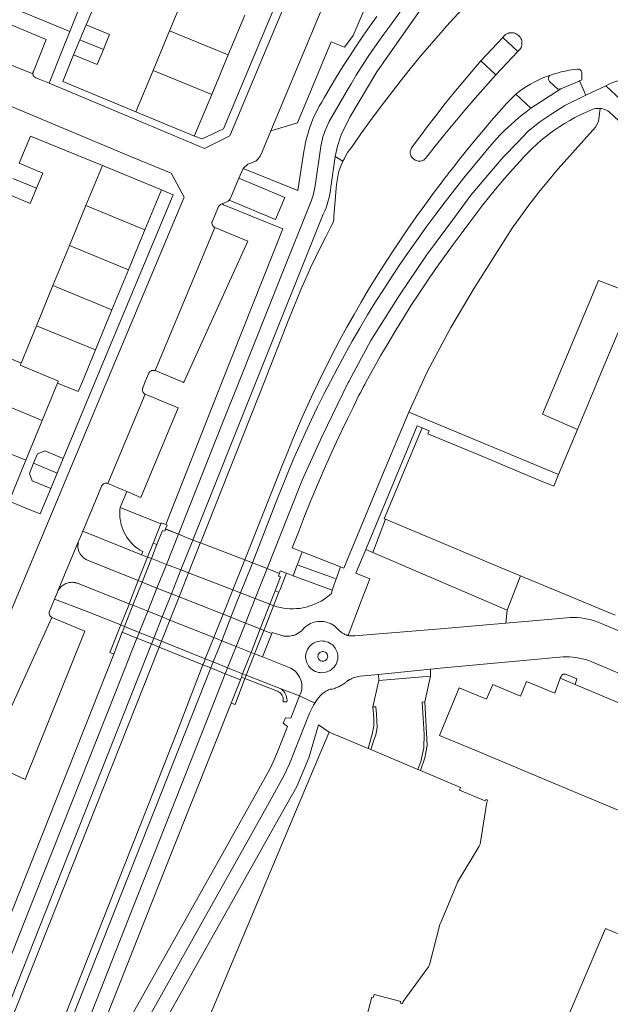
# Model space of a CAD drawing. Header units: metres. Extents: x 89888 to 94270, y 464165 to 468904.
# Tile 262 of 369: x 92549 to 92623, y 467422 to 467546. Entities that reach past the tile are written whole.
import ezdxf

# ---------------------------------------------------------------- set-up
doc = ezdxf.new("R2010")
doc.units = ezdxf.units.M
for name, color, linetype, lineweight in [('B_BEBOUWINGSGRENS_0', 251, 'CONTINUOUS', 13), ('B_TUSSENMUUR_0', 251, 'CONTINUOUS', 13), ('G_GRENS_ALGEMEEN_0', 251, 'CONTINUOUS', 13), ('K_KUNSTWERKGRENS_1', 251, 'CONTINUOUS', 13), ('T_CULTUURGRENS_0', 251, 'CONTINUOUS', 13), ('T_HEK_LIJN_0', 251, 'CONTINUOUS', 13), ('V_WEGGRENS_0', 251, 'CONTINUOUS', 13), ('V_WEGGRENS_1', 251, 'CONTINUOUS', 13)]:
    doc.layers.add(name, color=color, linetype=linetype, lineweight=lineweight)

msp = doc.modelspace()

# ---------------------------------------------------------------- linework, layer by layer
at = {"layer": 'B_BEBOUWINGSGRENS_0'}
for p, q in [((92567.86, 467544.16), (92569.94, 467549.14)), ((92577.33, 467546.12), (92575.25, 467541.13)), ((92556.57, 467543.02), (92557.35, 467544.91)), ((92565.78, 467539.17), (92567.86, 467544.16)), ((92555.79, 467541.12), (92556.57, 467543.02)), ((92575.25, 467541.13), (92573.18, 467536.15)), ((92563.62, 467533.98), (92565.78, 467539.17)), ((92571, 467530.91), (92563.62, 467533.98)), ((92557.34, 467522.16), (92559.41, 467527.2)), ((92559.41, 467527.2), (92566.83, 467524.15)), ((92566.83, 467524.15), (92564.75, 467519.11)), ((92555.26, 467517.12), (92557.34, 467522.16)), ((92564.75, 467519.11), (92562.68, 467514.07)), ((92553.19, 467512.08), (92555.26, 467517.12)), ((92562.68, 467514.07), (92560.6, 467509.03)), ((92551.12, 467507.03), (92553.19, 467512.08)), ((92560.6, 467509.03), (92558.53, 467503.98)), ((92549.18, 467502.32), (92551.12, 467507.03)), ((92553.77, 467499.8), (92551.84, 467495.11)), ((92551.84, 467495.11), (92549.78, 467490.1)), ((92616.82, 467488.28), (92619.2, 467493.97)), ((92549.78, 467490.1), (92547.66, 467484.93)), ((92554.48, 467490.32), (92553.71, 467488.48)), ((92553.71, 467488.48), (92552.9, 467486.54)), ((92602.14, 467479.68), (92595.06, 467482.65)), ((92617.03, 467462.64), (92618.9, 467461.86)), ((92587.93, 467455.86), (92592.86, 467453.78)), ((92592.86, 467453.78), (92593.18, 467453.65)), ((92593.18, 467453.65), (92599.09, 467451.16)), ((92599.09, 467451.16), (92599.46, 467451.01)), ((92599.46, 467451.01), (92604.49, 467448.9))]:
    msp.add_line(p, q, dxfattribs=at)
for points in [[(92557.35, 467544.91), (92560.31, 467543.69), (92559.53, 467541.79)], [(92559.53, 467541.79), (92558.74, 467539.9), (92555.79, 467541.12)], [(92573.18, 467536.15), (92571.02, 467530.96), (92571, 467530.91)], [(92548.92, 467527.49), (92551.9, 467526.25), (92551.1, 467524.34)], [(92551.1, 467524.34), (92550.3, 467522.42), (92547.32, 467523.67)], [(92619.2, 467493.97), (92621.73, 467500), (92622.2, 467501.12), (92625.19, 467508.28), (92626.33, 467511)], [(92544.33, 467498.2), (92545.07, 467500), (92546.48, 467503.43), (92549.18, 467502.32)], [(92558.53, 467503.98), (92556.89, 467500), (92556.37, 467498.74), (92553.77, 467499.8)], [(92595.06, 467482.65), (92594.88, 467482.72), (92599.66, 467494.16)], [(92599.66, 467494.16), (92600.54, 467493.8), (92600.38, 467493.43), (92606.77, 467490.76), (92614.03, 467487.72), (92616.21, 467486.81), (92616.82, 467488.28)], [(92550.75, 467489.7), (92551.26, 467490.91), (92552.17, 467491.28), (92554.48, 467490.32)], [(92552.9, 467486.54), (92550.59, 467487.5), (92550.22, 467488.41), (92550.75, 467489.7)], [(92612.02, 467475.54), (92609.4, 467476.64), (92602.14, 467479.68)], [(92623.93, 467470.56), (92616.67, 467473.6), (92612.02, 467475.54)], [(92606.4, 467453.52), (92601.82, 467455.43), (92604.33, 467461.44), (92607.77, 467459.99), (92608.55, 467461.84), (92612.01, 467460.39), (92612.79, 467462.24), (92616.35, 467460.74), (92617.03, 467462.64)], [(92618.9, 467461.86), (92626.3, 467458.76), (92631.05, 467456.78), (92645.15, 467450.88), (92642.45, 467444.43)], [(92570.63, 467414.69), (92573.64, 467421.85), (92586.52, 467452.51), (92587.93, 467455.86)], [(92642.45, 467444.43), (92640.32, 467439.34), (92622.81, 467446.66), (92615.89, 467449.55), (92606.4, 467453.52)], [(92604.49, 467448.9), (92604.35, 467448.55), (92607.57, 467447.19), (92607.65, 467447.38), (92607.92, 467447.29), (92607.81, 467447.04), (92606.95, 467441.74), (92606.84, 467441.49), (92604.12, 467436.97), (92604.02, 467436.71), (92602, 467431.88), (92601.89, 467431.62), (92600.56, 467426.53), (92600.45, 467426.28), (92597.27, 467421.94), (92597.19, 467421.65), (92596.92, 467421.72), (92596.98, 467421.93), (92593.6, 467422.8), (92593.5, 467422.43), (92593.31, 467422.48), (92592.32, 467418.64), (92594.18, 467418.43)], [(92617.82, 467419.57), (92622.71, 467431.11), (92640.59, 467423.59), (92642.51, 467425.06), (92644.36, 467426.48), (92646.29, 467427.95), (92648.14, 467429.37), (92650.06, 467430.84), (92651.23, 467431.73), (92651.51, 467432.42), (92654.31, 467439.18), (92654.44, 467439.49)]]:
    msp.add_lwpolyline(points, dxfattribs=at)
at = {"layer": 'B_TUSSENMUUR_0'}
for p, q in [((92567.86, 467544.16), (92575.25, 467541.13)), ((92556.57, 467543.02), (92559.53, 467541.79)), ((92565.78, 467539.17), (92573.18, 467536.15)), ((92548.12, 467525.58), (92551.1, 467524.34)), ((92557.34, 467522.16), (92564.75, 467519.11)), ((92555.26, 467517.12), (92562.68, 467514.07)), ((92560.6, 467509.03), (92553.19, 467512.08)), ((92551.12, 467507.03), (92558.53, 467503.98)), ((92544.33, 467498.2), (92551.84, 467495.11)), ((92542.27, 467493.19), (92549.78, 467490.1)), ((92550.75, 467489.7), (92553.71, 467488.48))]:
    msp.add_line(p, q, dxfattribs=at)
msp.add_lwpolyline([(92549.18, 467502.32), (92549.07, 467502.07), (92553.88, 467500.05), (92553.85, 467500), (92553.77, 467499.8)], dxfattribs=at)
at = {"layer": 'G_GRENS_ALGEMEEN_0'}
for points in [[(92565.8, 467479.66), (92565.91, 467479.96), (92566.77, 467482.1)], [(92566.77, 467482.1), (92566.8, 467482.19), (92567.38, 467481.98)], [(92582.57, 467475.86), (92581.72, 467473.71), (92581.63, 467473.47)], [(92560.84, 467465.69), (92560.36, 467465.89), (92561.73, 467469.35)], [(92586.56, 467465.19), (92586.61, 467465.09), (92586.67, 467465), (92586.75, 467464.92), (92586.84, 467464.85), (92586.94, 467464.81), (92587.05, 467464.78), (92587.16, 467464.77), (92587.27, 467464.78), (92587.38, 467464.82), (92587.49, 467464.87), (92587.58, 467464.94), (92587.65, 467465.03), (92587.71, 467465.13), (92587.75, 467465.24), (92587.77, 467465.35), (92587.76, 467465.47), (92587.74, 467465.58), (92587.69, 467465.69), (92587.62, 467465.79), (92587.54, 467465.87), (92587.45, 467465.93), (92587.34, 467465.98), (92587.22, 467466), (92587.11, 467466), (92586.99, 467465.98), (92586.88, 467465.94), (92586.79, 467465.88), (92586.7, 467465.81), (92586.63, 467465.72), (92586.58, 467465.63), (92586.55, 467465.52), (92586.53, 467465.41), (92586.54, 467465.3), (92586.56, 467465.19)], [(92577.35, 467462.59), (92576.1, 467459.32), (92575.6, 467459.51)], [(92581.77, 467461.36), (92581.94, 467461.25), (92582.09, 467461.12), (92582.23, 467460.98), (92582.35, 467460.81), (92582.45, 467460.64), (92582.54, 467460.45), (92582.6, 467460.26), (92582.63, 467460.06), (92582.65, 467459.86), (92582.64, 467459.66), (92582.15, 467459.66), (92582.17, 467459.82), (92582.17, 467459.99), (92582.15, 467460.15), (92582.1, 467460.31), (92582.04, 467460.46), (92581.95, 467460.6), (92581.85, 467460.72), (92581.73, 467460.84), (92581.59, 467460.93), (92581.45, 467461.01), (92577.35, 467462.59)]]:
    msp.add_lwpolyline(points, dxfattribs=at)
at = {"layer": 'K_KUNSTWERKGRENS_1'}
for p, q in [((92567.37, 467481.45), (92567.26, 467481.16)), ((92567.37, 467481.45), (92568.98, 467480.78)), ((92570.79, 467480.03), (92568.98, 467480.78)), ((92571.75, 467479.67), (92570.79, 467480.03)), ((92565.8, 467479.66), (92565.1, 467477.89)), ((92566.28, 467479.47), (92565.8, 467479.66)), ((92577.34, 467477.55), (92571.75, 467479.67)), ((92565.1, 467477.89), (92563.93, 467474.93)), ((92578.3, 467477.16), (92577.34, 467477.55)), ((92580.14, 467476.47), (92578.3, 467477.16)), ((92580.14, 467476.47), (92581.68, 467475.84)), ((92563.93, 467474.93), (92562.78, 467472)), ((92581.63, 467473.47), (92581.15, 467473.66)), ((92580.96, 467471.77), (92581.63, 467473.47)), ((92561.73, 467469.35), (92562.19, 467469.15)), ((92578.57, 467465.71), (92579.73, 467468.66)), ((92563.76, 467467.68), (92561.9, 467468.43)), ((92563.76, 467467.68), (92565.59, 467466.95)), ((92565.59, 467466.95), (92566.55, 467466.56)), ((92566.55, 467466.56), (92572.06, 467464.34)), ((92572.06, 467464.34), (92573.06, 467463.94)), ((92573.06, 467463.94), (92574.88, 467463.21)), ((92576.77, 467462.45), (92574.88, 467463.21)), ((92576.9, 467462.79), (92577.35, 467462.59)), ((92577.35, 467462.59), (92577.52, 467463.03))]:
    msp.add_line(p, q, dxfattribs=at)
for points in [[(92567.26, 467481.16), (92566.98, 467481.25), (92566.28, 467479.47)], [(92581.15, 467473.66), (92581.83, 467475.4), (92581.57, 467475.5), (92581.68, 467475.84)], [(92562.78, 467472), (92562.72, 467471.85), (92561.73, 467469.35)], [(92579.73, 467468.66), (92579.93, 467469.16), (92580.96, 467471.77)], [(92562.19, 467469.15), (92561.93, 467468.49), (92561.9, 467468.43)], [(92577.52, 467463.03), (92578.51, 467465.58), (92578.57, 467465.71)], [(92576.77, 467462.45), (92576.82, 467462.58), (92576.9, 467462.79)]]:
    msp.add_lwpolyline(points, dxfattribs=at)
at = {"layer": 'T_CULTUURGRENS_0'}
for p, q in [((92592.57, 467478.87), (92599.01, 467494.41)), ((92599.01, 467494.41), (92599.66, 467494.16)), ((92562.5, 467486.15), (92561.64, 467484.12)), ((92595.06, 467482.65), (92593.45, 467478.47)), ((92592.57, 467478.87), (92593.45, 467478.47)), ((92610.17, 467469.57), (92610.36, 467471.21))]:
    msp.add_line(p, q, dxfattribs=at)
for points in [[(92597.96, 467496.15), (92600.27, 467501.22), (92603.28, 467506.8), (92606.18, 467511.77), (92609.37, 467516.8), (92610.97, 467519.3), (92612.96, 467522.04), (92614.34, 467523.86), (92615.94, 467525.76), (92616.78, 467526.78), (92621.45, 467532.01), (92621.86, 467532.73), (92622.06, 467534.38)], [(92581.92, 467445.54), (92583.88, 467449.02), (92585.38, 467452.62), (92586.59, 467456.77), (92587.93, 467455.86)], [(92560.25, 467406.98), (92568.93, 467422.41), (92581.92, 467445.54)]]:
    msp.add_lwpolyline(points, dxfattribs=at)
at = {"layer": 'T_HEK_LIJN_0'}
msp.add_line((92583.93, 467476.91), (92588.72, 467475.21), dxfattribs=at)
at = {"layer": 'V_WEGGRENS_0'}
for p, q in [((92580.62, 467531.58), (92593.76, 467563.11)), ((92557.35, 467544.91), (92559.94, 467550.92)), ((92546.42, 467547.72), (92555.31, 467544.06)), ((92556.56, 467547.21), (92555.31, 467544.06)), ((92605.63, 467547.88), (92602.73, 467544.74)), ((92531.23, 467546.62), (92550.66, 467538.73)), ((92607.04, 467540.38), (92609.79, 467543.32)), ((92609.79, 467543.32), (92611.7, 467541.56)), ((92554.41, 467537.79), (92555.79, 467541.12)), ((92611.7, 467541.56), (92608.93, 467538.61)), ((92608.93, 467538.61), (92607.04, 467540.38)), ((92563.62, 467533.98), (92554.41, 467537.79)), ((92617.12, 467536.84), (92613.35, 467534.43)), ((92620.25, 467536.07), (92619.47, 467537.86)), ((92622.77, 467537.25), (92620.25, 467536.07)), ((92622.77, 467537.25), (92624.64, 467535.47)), ((92611.43, 467536.2), (92613.35, 467534.43)), ((92548.92, 467527.49), (92550.35, 467530.9)), ((92550.35, 467530.9), (92559.41, 467527.2)), ((92571.98, 467530.57), (92571, 467530.91)), ((92588.7, 467528.35), (92589.67, 467527.73)), ((92576.59, 467525.59), (92577.11, 467526.84)), ((92584.01, 467524.05), (92577.11, 467526.84)), ((92568.77, 467524.94), (92569.69, 467523.23)), ((92568.33, 467523.53), (92558.51, 467500)), ((92566.83, 467524.15), (92568.33, 467523.53)), ((92573.58, 467519.4), (92566.07, 467501.37)), ((92558.51, 467500), (92554.48, 467490.32)), ((92564.8, 467498.41), (92560.1, 467487.16)), ((92599.48, 467495.52), (92597.96, 467496.15)), ((92616.82, 467488.28), (92599.48, 467495.52)), ((92560.1, 467487.16), (92562.5, 467486.15)), ((92549.98, 467483.98), (92547.66, 467484.93)), ((92566.77, 467482.1), (92561.64, 467484.12)), ((92564.35, 467478.18), (92556.95, 467481.15)), ((92556.44, 467479.97), (92553.82, 467473.66)), ((92589.36, 467476.66), (92584.57, 467478.56)), ((92591.29, 467475.86), (92592.57, 467478.87)), ((92565.1, 467477.89), (92564.35, 467478.18)), ((92565.58, 467477.71), (92565.1, 467477.89)), ((92567.47, 467476.98), (92565.58, 467477.71)), ((92593.45, 467478.47), (92610.36, 467471.21)), ((92569.29, 467476.27), (92567.47, 467476.98)), ((92570.25, 467475.9), (92569.29, 467476.27)), ((92583.4, 467475.55), (92583.93, 467476.91)), ((92588.32, 467473.73), (92589.36, 467476.66)), ((92589.81, 467476.5), (92589.36, 467476.66)), ((92564.41, 467474.74), (92563.93, 467474.93)), ((92575.82, 467473.75), (92570.25, 467475.9)), ((92582.57, 467475.86), (92583.4, 467475.55)), ((92583.4, 467475.55), (92588.32, 467473.73)), ((92610.36, 467471.21), (92612.02, 467475.54)), ((92566.28, 467474), (92564.41, 467474.74)), ((92568.1, 467473.28), (92566.28, 467474)), ((92576.8, 467473.38), (92575.82, 467473.75)), ((92569.06, 467472.9), (92568.1, 467473.28)), ((92574.6, 467470.7), (92569.06, 467472.9)), ((92578.63, 467472.67), (92576.8, 467473.38)), ((92580.48, 467471.95), (92578.63, 467472.67)), ((92562.78, 467472), (92563.25, 467471.82)), ((92563.25, 467471.82), (92565.11, 467471.07)), ((92580.96, 467471.77), (92580.48, 467471.95)), ((92553.05, 467470.29), (92544.86, 467452.29)), ((92565.11, 467471.07), (92566.94, 467470.35)), ((92566.94, 467470.35), (92567.9, 467469.96)), ((92567.9, 467469.96), (92573.43, 467467.76)), ((92575.58, 467470.31), (92574.6, 467470.7)), ((92577.4, 467469.59), (92575.58, 467470.31)), ((92562.19, 467469.15), (92564.05, 467468.41)), ((92579.27, 467468.84), (92577.4, 467469.59)), ((92579.73, 467468.66), (92579.27, 467468.84)), ((92580.73, 467468.27), (92579.73, 467468.66)), ((92561.9, 467468.43), (92560.84, 467465.69)), ((92564.05, 467468.41), (92565.88, 467467.68)), ((92565.88, 467467.68), (92566.84, 467467.29)), ((92573.43, 467467.76), (92574.42, 467467.36)), ((92579.55, 467465.32), (92580.73, 467468.27)), ((92566.55, 467466.56), (92544.15, 467410.03)), ((92566.84, 467467.29), (92572.36, 467465.09)), ((92574.42, 467467.36), (92576.24, 467466.64)), ((92576.24, 467466.64), (92578.12, 467465.9)), ((92572.36, 467465.09), (92573.36, 467464.69)), ((92578.12, 467465.9), (92578.57, 467465.71)), ((92578.57, 467465.71), (92579.55, 467465.32)), ((92573.36, 467464.69), (92575.17, 467463.96)), ((92600.69, 467463.78), (92594.16, 467463.12)), ((92600.69, 467463.78), (92600.71, 467462.89)), ((92575.6, 467459.51), (92576.77, 467462.45)), ((92577.06, 467463.2), (92577.52, 467463.03)), ((92577.52, 467463.03), (92581.77, 467461.36)), ((92594.16, 467463.12), (92594.21, 467462.34)), ((92594.21, 467462.34), (92600.71, 467462.89)), ((92600.71, 467462.89), (92599.98, 467459.68)), ((92581.77, 467461.36), (92584.22, 467460.41)), ((92594.21, 467462.34), (92593.46, 467459.04)), ((92586.14, 467459.48), (92584.22, 467460.41)), ((92599.67, 467459.64), (92599.98, 467459.68)), ((92599.98, 467459.68), (92600.28, 467454.15))]:
    msp.add_line(p, q, dxfattribs=at)
for points in [[(92591.98, 467573.22), (92574.63, 467531.8), (92571.98, 467530.57)], [(92590.33, 467566.53), (92575.44, 467530.93), (92572.25, 467529.36)], [(92580.62, 467531.58), (92583.96, 467532.56), (92588.21, 467542.78), (92589.88, 467542.09), (92590.97, 467543.59), (92598.44, 467561.08), (92593.76, 467563.11)], [(92602.02, 467553.74), (92595.6, 467544.76), (92594.85, 467543.75), (92594.12, 467542.74), (92593.41, 467541.71), (92592.71, 467540.67), (92592.02, 467539.62), (92591.36, 467538.57), (92590.7, 467537.5), (92590.07, 467536.42), (92587.97, 467532.75), (92587.78, 467532.38), (92587.6, 467532), (92587.44, 467531.61), (92587.3, 467531.22), (92587.17, 467530.82), (92587.06, 467530.41), (92586.97, 467530), (92586.9, 467529.59), (92586.18, 467524.64), (92586.12, 467524.24), (92586.04, 467523.85), (92585.94, 467523.46), (92585.81, 467523.08), (92585.67, 467522.7), (92581.96, 467513.39), (92576.63, 467500), (92574.5, 467494.66), (92568.98, 467480.78)], [(92550.66, 467538.73), (92550.66, 467538.79), (92550.66, 467538.86), (92550.68, 467538.92), (92550.7, 467538.98), (92550.72, 467539.04), (92552.35, 467543.07), (92533.32, 467551.03), (92531.68, 467546.99), (92531.63, 467546.9), (92531.57, 467546.82), (92531.5, 467546.75), (92531.42, 467546.69), (92531.33, 467546.65), (92531.23, 467546.62)], [(92588.7, 467528.35), (92588.99, 467529.64), (92589.45, 467531.06), (92590.55, 467533.3), (92593.96, 467539), (92599.77, 467547.3)], [(92593.96, 467545.98), (92593.06, 467544.74), (92592.18, 467543.49), (92591.33, 467542.22), (92590.49, 467540.94), (92589.67, 467539.65), (92588.87, 467538.35), (92588.09, 467537.03), (92587.33, 467535.71), (92587.01, 467535.19), (92586.71, 467534.67), (92586.42, 467534.13), (92586.15, 467533.59), (92585.91, 467533.03), (92585.68, 467532.47), (92585.48, 467531.89), (92585.29, 467531.32), (92585.13, 467530.73), (92584.99, 467530.14), (92584.87, 467529.54), (92584.77, 467528.95), (92584.01, 467524.05)], [(92602.73, 467544.74), (92602.24, 467544.21), (92599.46, 467540.98), (92598.16, 467539.39), (92596.87, 467537.77), (92595.61, 467536.15), (92594.36, 467534.5), (92593.14, 467532.85), (92591.93, 467531.18), (92590.74, 467529.49), (92590.5, 467529.16), (92590.27, 467528.82), (92590.05, 467528.46), (92589.86, 467528.1), (92589.67, 467527.73)], [(92568.77, 467524.94), (92568.07, 467526.23), (92562.15, 467528.68), (92549.05, 467534.19), (92534.49, 467540.27), (92527.84, 467543.02), (92524.58, 467541.86), (92524.51, 467541.67)], [(92555.31, 467544.06), (92554.36, 467541.69), (92552.72, 467537.55)], [(92612.21, 467542.72), (92612.18, 467542.89), (92612.14, 467543.05), (92612.07, 467543.21), (92611.98, 467543.35), (92611.87, 467543.49), (92611.75, 467543.61), (92611.61, 467543.71), (92611.46, 467543.79), (92611.3, 467543.86), (92611.13, 467543.9), (92610.96, 467543.92), (92610.79, 467543.92), (92610.62, 467543.89), (92610.46, 467543.84), (92610.3, 467543.77), (92610.15, 467543.69), (92610.02, 467543.58), (92609.9, 467543.46), (92609.79, 467543.32)], [(92611.7, 467541.56), (92611.83, 467541.67), (92611.93, 467541.79), (92612.03, 467541.93), (92612.1, 467542.07), (92612.16, 467542.23), (92612.2, 467542.39), (92612.21, 467542.55), (92612.21, 467542.72)], [(92607.04, 467540.38), (92605.9, 467539.05), (92604.77, 467537.71), (92603.66, 467536.36), (92602.56, 467534.99), (92601.48, 467533.61), (92600.42, 467532.22), (92599.37, 467530.82), (92598.33, 467529.41), (92598.26, 467529.3), (92598.21, 467529.19), (92598.17, 467529.07), (92598.15, 467528.95), (92598.14, 467528.82), (92598.15, 467528.69)], [(92619.47, 467537.86), (92619.73, 467537.98), (92619.76, 467538.84), (92619.75, 467538.95), (92619.72, 467539.05), (92619.67, 467539.14), (92619.6, 467539.22), (92619.51, 467539.29), (92619.42, 467539.33), (92619.31, 467539.35), (92619.21, 467539.35), (92618.86, 467539.31), (92618.51, 467539.26), (92618.17, 467539.2), (92617.83, 467539.14), (92617.49, 467539.06)], [(92552.72, 467537.55), (92551.05, 467538.23), (92550.9, 467538.31), (92550.83, 467538.38), (92550.76, 467538.45), (92550.71, 467538.54), (92550.68, 467538.63), (92550.66, 467538.73)], [(92599.46, 467527.74), (92599.6, 467527.77), (92599.73, 467527.82), (92599.85, 467527.89), (92599.96, 467527.98), (92600.06, 467528.08), (92601.27, 467529.63), (92602.51, 467531.16), (92603.76, 467532.68), (92605.02, 467534.19), (92606.31, 467535.67), (92607.61, 467537.15), (92608.93, 467538.61)], [(92611.43, 467536.2), (92611.88, 467536.53), (92612.34, 467536.85), (92612.8, 467537.15), (92613.28, 467537.43), (92613.77, 467537.7), (92614.27, 467537.95), (92614.77, 467538.18), (92615.29, 467538.39), (92615.81, 467538.58)], [(92615.81, 467538.58), (92615.72, 467538.52), (92615.65, 467538.44), (92615.59, 467538.35), (92615.56, 467538.25), (92615.54, 467538.15), (92615.55, 467538.04), (92615.58, 467537.94), (92615.63, 467537.85), (92615.7, 467537.77), (92616.26, 467537.25), (92616.74, 467536.82), (92617.12, 467536.84)], [(92617.49, 467539.06), (92617.15, 467538.98), (92616.81, 467538.89), (92616.47, 467538.8), (92616.14, 467538.69), (92615.81, 467538.58)], [(92631.87, 467537.45), (92631.42, 467537.65), (92630.95, 467537.83), (92630.48, 467537.98), (92630, 467538.11), (92629.52, 467538.22), (92629.03, 467538.31), (92628.54, 467538.37), (92628.04, 467538.4), (92627.55, 467538.42), (92627.05, 467538.41), (92626.55, 467538.37), (92626.06, 467538.31), (92625.57, 467538.23), (92625.09, 467538.12), (92624.61, 467537.99), (92624.14, 467537.84), (92623.67, 467537.67), (92623.22, 467537.47), (92622.77, 467537.25)], [(92572.25, 467529.36), (92564.28, 467532.72), (92552.72, 467537.55)], [(92617.12, 467536.84), (92619.41, 467537.83), (92619.47, 467537.86)], [(92580.14, 467476.47), (92584.54, 467487.59), (92587.05, 467493.14), (92590.36, 467499.89), (92590.42, 467500), (92593.21, 467505.17), (92596.82, 467510.89), (92600.22, 467515.9), (92603.84, 467520.84), (92605.77, 467523.45), (92608.15, 467526.29), (92609.85, 467528.26), (92611.71, 467530.16), (92612.97, 467531.5), (92614.48, 467532.72), (92615.83, 467533.61), (92617.62, 467534.74), (92620.25, 467536.07)], [(92602.15, 467525.14), (92602.44, 467525.51), (92602.73, 467525.88), (92603.01, 467526.26), (92603.3, 467526.63), (92603.6, 467527), (92604.52, 467528.19), (92605.45, 467529.36), (92606.4, 467530.52), (92607.36, 467531.67), (92608.34, 467532.81), (92609.33, 467533.94), (92610.33, 467535.06), (92611.43, 467536.2)], [(92613.35, 467534.43), (92612.68, 467533.92), (92612.02, 467533.4), (92611.38, 467532.86), (92610.76, 467532.3), (92610.15, 467531.72), (92609.55, 467531.13), (92608.98, 467530.52), (92608.42, 467529.9), (92607.87, 467529.26), (92607.35, 467528.6), (92606.12, 467527.13), (92604.91, 467525.64), (92603.72, 467524.14), (92602.55, 467522.62), (92601.39, 467521.09), (92600.25, 467519.55), (92599.13, 467517.99), (92598.02, 467516.42), (92596.93, 467514.85), (92595.86, 467513.26), (92594.81, 467511.65), (92593.77, 467510.04), (92592.78, 467508.4), (92591.8, 467506.74), (92590.85, 467505.07), (92589.91, 467503.39), (92589, 467501.7), (92588.1, 467500), (92587.29, 467498.41), (92586.5, 467496.82), (92585.73, 467495.21), (92584.98, 467493.59), (92584.24, 467491.97), (92583.52, 467490.34), (92582.82, 467488.7), (92582.15, 467487.05), (92581.49, 467485.39), (92578.3, 467477.16)], [(92584.57, 467478.56), (92583.31, 467479.04), (92584.07, 467481.04), (92584.85, 467483.04), (92585.66, 467485.03), (92586.48, 467487.01), (92587.33, 467488.97), (92588.21, 467490.93), (92588.87, 467492.4), (92589.55, 467493.85), (92590.24, 467495.3), (92590.95, 467496.75), (92591.66, 467498.19), (92591.85, 467498.55), (92592.04, 467498.91), (92592.24, 467499.28), (92592.43, 467499.64), (92592.62, 467500), (92593.52, 467501.63), (92594.43, 467503.25), (92595.37, 467504.85), (92596.32, 467506.45), (92597.29, 467508.03), (92598.29, 467509.6), (92599.3, 467511.16), (92600.34, 467512.7), (92601.39, 467514.23), (92602.46, 467515.75), (92603.55, 467517.26), (92604.67, 467518.75), (92605.52, 467519.92), (92606.39, 467521.08), (92607.28, 467522.23), (92608.18, 467523.36), (92609.11, 467524.48), (92610.05, 467525.59), (92611.01, 467526.68), (92611.98, 467527.75), (92612.47, 467528.3), (92612.98, 467528.84), (92613.5, 467529.36), (92614.04, 467529.86), (92614.6, 467530.35), (92615.16, 467530.82), (92615.75, 467531.27), (92616.35, 467531.7), (92616.96, 467532.12), (92617.58, 467532.51), (92618.22, 467532.89), (92618.87, 467533.24), (92619.52, 467533.57), (92620.19, 467533.89), (92620.87, 467534.18), (92621.06, 467534.26), (92621.25, 467534.32), (92621.45, 467534.36), (92621.65, 467534.39), (92621.85, 467534.39), (92622.06, 467534.38)], [(92622.06, 467534.38), (92622.26, 467534.36), (92622.46, 467534.31), (92622.65, 467534.25), (92622.84, 467534.18), (92623.02, 467534.08), (92623.19, 467533.97)], [(92623.19, 467533.97), (92630.67, 467527.01), (92631.97, 467526.45)], [(92577.11, 467526.84), (92577.73, 467527.38), (92578.73, 467527.74), (92579.02, 467528.05), (92579.27, 467528.38), (92579.5, 467528.93), (92580.62, 467531.58)], [(92570.79, 467480.03), (92570.83, 467480.14), (92578.77, 467500), (92587.2, 467521.08), (92587.39, 467521.48), (92587.56, 467521.89), (92587.71, 467522.31), (92587.84, 467522.74), (92587.95, 467523.17), (92588.04, 467523.61), (92588.11, 467524.05), (92588.16, 467524.49), (92588.7, 467528.35)], [(92598.15, 467528.69), (92598.18, 467528.57), (92598.22, 467528.45), (92598.28, 467528.34), (92598.36, 467528.24), (92598.44, 467528.15), (92598.54, 467528.07), (92598.78, 467527.89), (92598.9, 467527.82), (92599.04, 467527.77), (92599.17, 467527.74), (92599.32, 467527.73), (92599.46, 467527.74)], [(92589.67, 467527.73), (92589.38, 467527.04), (92589.14, 467526.33), (92588.87, 467524.81), (92588.55, 467520.83), (92588.54, 467520.42), (92588.45, 467520.02)], [(92575.37, 467522.83), (92581.21, 467520.42), (92582.39, 467523.19), (92576.59, 467525.59)], [(92576.59, 467525.59), (92575.57, 467523.17), (92575.49, 467522.99), (92575.37, 467522.83)], [(92577.34, 467477.55), (92582.13, 467489.65), (92582.73, 467491.15), (92583.34, 467492.64), (92583.96, 467494.13), (92584.61, 467495.61), (92585.27, 467497.08), (92585.95, 467498.54), (92586.64, 467500), (92587.16, 467501.06), (92587.68, 467502.11), (92588.22, 467503.16), (92588.76, 467504.2), (92589.31, 467505.24), (92590.18, 467506.84), (92591.08, 467508.43), (92591.99, 467510.01), (92592.92, 467511.57), (92593.87, 467513.13), (92594.84, 467514.67), (92595.83, 467516.21), (92596.84, 467517.73), (92597.86, 467519.23), (92598.91, 467520.73), (92599.97, 467522.21), (92601.05, 467523.68), (92602.15, 467525.14)], [(92543.28, 467460.79), (92543.45, 467461), (92543.62, 467461.22), (92543.76, 467461.45), (92543.9, 467461.69), (92544.02, 467461.94), (92559.96, 467500), (92569.69, 467523.23)], [(92573.58, 467519.4), (92573.48, 467519.45), (92573.38, 467519.52), (92573.31, 467519.6), (92573.25, 467519.71), (92573.21, 467519.82), (92573.2, 467519.93), (92573.2, 467520.05), (92573.23, 467520.16), (92573.25, 467520.21), (92573.93, 467521.83), (92573.99, 467521.96), (92574.05, 467522.07), (92574.14, 467522.17), (92574.25, 467522.26), (92574.37, 467522.33), (92574.49, 467522.37)], [(92574.49, 467522.37), (92575.05, 467522.62), (92575.22, 467522.71), (92575.37, 467522.83)], [(92574.49, 467522.37), (92574.64, 467522.26), (92582.1, 467519.23)], [(92588.45, 467520.02), (92588.17, 467519.49), (92587.51, 467518.2), (92586.85, 467516.91), (92586.22, 467515.61), (92585.61, 467514.3), (92585.01, 467512.99), (92584.43, 467511.66), (92583.88, 467510.33), (92583.33, 467508.99), (92582.81, 467507.64), (92579.79, 467500), (92571.78, 467479.76), (92571.75, 467479.67)], [(92566.07, 467501.37), (92569.35, 467500), (92569.63, 467499.88), (92569.69, 467500), (92577.72, 467517.68), (92573.58, 467519.4)], [(92582.1, 467519.23), (92574.5, 467500), (92567.38, 467481.98)], [(92626.33, 467511), (92621.83, 467512.72), (92614.81, 467495.91), (92619.2, 467493.97)], [(92564.8, 467498.41), (92564.7, 467498.46), (92564.61, 467498.53), (92564.54, 467498.62), (92564.48, 467498.72), (92564.45, 467498.82), (92564.43, 467498.93), (92564.44, 467499.05), (92564.47, 467499.16), (92564.48, 467499.2), (92564.81, 467500), (92565.25, 467501.07), (92565.32, 467501.16), (92565.4, 467501.25), (92565.49, 467501.32), (92565.6, 467501.37), (92565.72, 467501.4), (92565.83, 467501.41), (92565.95, 467501.4), (92566.07, 467501.37)], [(92562.5, 467486.15), (92564.24, 467485.41), (92568.95, 467496.7), (92564.8, 467498.41)], [(92597.96, 467496.15), (92594.68, 467488.24), (92589.81, 467476.5)], [(92552.9, 467486.54), (92551.57, 467483.33), (92549.98, 467483.98)], [(92556.95, 467481.15), (92558.89, 467485.78), (92559.3, 467486.81), (92559.37, 467486.95), (92559.45, 467487.03), (92559.54, 467487.11), (92559.64, 467487.16), (92559.76, 467487.19), (92559.87, 467487.2), (92559.99, 467487.19), (92560.1, 467487.16)], [(92561.64, 467484.12), (92561.62, 467483.89), (92561.6, 467483.66), (92561.6, 467483.42), (92561.6, 467483.18), (92561.62, 467482.95), (92561.65, 467482.61), (92561.71, 467482.28), (92561.79, 467481.94), (92561.9, 467481.62), (92562.02, 467481.3), (92562.16, 467480.99), (92562.32, 467480.69), (92562.49, 467480.4), (92562.69, 467480.12), (92562.9, 467479.85), (92563.13, 467479.6), (92563.37, 467479.36), (92563.63, 467479.14), (92563.9, 467478.94), (92564.18, 467478.75), (92564.48, 467478.58), (92564.35, 467478.18)], [(92556.95, 467481.15), (92556.52, 467480.16), (92556.44, 467479.97)], [(92567.38, 467481.98), (92567.54, 467481.91), (92567.37, 467481.45)], [(92563.93, 467474.93), (92557.54, 467477.52), (92557.35, 467477.61), (92557.16, 467477.72), (92557, 467477.85), (92556.85, 467477.99), (92556.71, 467478.16), (92556.59, 467478.33), (92556.5, 467478.52), (92556.42, 467478.72), (92556.37, 467478.92), (92556.33, 467479.13), (92556.33, 467479.34), (92556.34, 467479.55), (92556.38, 467479.76), (92556.44, 467479.97)], [(92583.93, 467476.91), (92583.99, 467477.08), (92584.57, 467478.56)], [(92581.68, 467475.84), (92581.78, 467476.15), (92582.57, 467475.86)], [(92590.32, 467468.03), (92591.91, 467472.15), (92593.08, 467475.15), (92591.29, 467475.86)], [(92553.82, 467473.66), (92553.75, 467473.49), (92553.37, 467472.61)], [(92553.82, 467473.66), (92553.89, 467473.78), (92553.97, 467473.89), (92554.05, 467474), (92554.15, 467474.1), (92554.24, 467474.19), (92554.35, 467474.28), (92554.46, 467474.36), (92554.58, 467474.44), (92554.7, 467474.5), (92554.82, 467474.56), (92554.97, 467474.61), (92555.12, 467474.66), (92555.27, 467474.69), (92555.43, 467474.71), (92555.58, 467474.72), (92555.66, 467474.72), (92555.74, 467474.71), (92555.81, 467474.71), (92555.89, 467474.7), (92555.97, 467474.68), (92556.04, 467474.67), (92556.12, 467474.65), (92556.19, 467474.63), (92556.27, 467474.61), (92556.34, 467474.58), (92562.78, 467472)], [(92588.32, 467473.73), (92588.25, 467473.32), (92587.94, 467473.05), (92587.62, 467472.8), (92587.28, 467472.57), (92586.93, 467472.35), (92586.57, 467472.16), (92586.2, 467471.99), (92585.82, 467471.84), (92585.44, 467471.7), (92585.04, 467471.59), (92584.64, 467471.51), (92584.24, 467471.44), (92583.83, 467471.4), (92583.42, 467471.38), (92583.01, 467471.39), (92582.61, 467471.41), (92582.2, 467471.47), (92581.8, 467471.54), (92581.4, 467471.63), (92581.01, 467471.75), (92580.96, 467471.77)], [(92553.05, 467470.29), (92552.95, 467470.35), (92552.87, 467470.43), (92552.8, 467470.53), (92552.74, 467470.63), (92552.71, 467470.74), (92552.7, 467470.86), (92552.71, 467470.98), (92552.74, 467471.09), (92553.37, 467472.61)], [(92553.37, 467472.61), (92557.35, 467471.08), (92561.73, 467469.35)], [(92547.73, 467450.59), (92547.81, 467450.78), (92549.68, 467449.9), (92557.21, 467468.57), (92553.05, 467470.29)], [(92627.89, 467467.13), (92622.6, 467469.35), (92622.2, 467469.54), (92621.79, 467469.71), (92621.36, 467469.86), (92620.94, 467469.99), (92620.5, 467470.09), (92620.06, 467470.18), (92619.62, 467470.24), (92619.18, 467470.28), (92618.73, 467470.29), (92618.28, 467470.29), (92617.84, 467470.26), (92617.39, 467470.21), (92610.17, 467469.57)], [(92580.73, 467468.27), (92580.78, 467468.39), (92581.85, 467468.05), (92581.93, 467468.02), (92582.01, 467468), (92582.09, 467467.98), (92582.17, 467467.97), (92582.25, 467467.95), (92582.34, 467467.94), (92582.42, 467467.93), (92582.5, 467467.92), (92582.58, 467467.92), (92582.66, 467467.92), (92582.83, 467467.92), (92582.99, 467467.94), (92583.15, 467467.96), (92583.32, 467468), (92583.48, 467468.04), (92583.7, 467468.12), (92583.91, 467468.22), (92584.11, 467468.34), (92584.31, 467468.47), (92584.49, 467468.62), (92584.65, 467468.79), (92584.8, 467468.97), (92584.98, 467469.13), (92585.17, 467469.28), (92585.38, 467469.41), (92585.59, 467469.52), (92585.81, 467469.61), (92586.04, 467469.69), (92586.27, 467469.75), (92586.51, 467469.78), (92586.75, 467469.8), (92586.99, 467469.8), (92587.24, 467469.78), (92587.48, 467469.74), (92587.72, 467469.67), (92587.95, 467469.59), (92588.18, 467469.49), (92588.4, 467469.37), (92588.6, 467469.23), (92588.79, 467469.08), (92588.97, 467468.9), (92589.14, 467468.72)], [(92590.32, 467468.03), (92590.26, 467468.04), (92590.2, 467468.06), (92590.14, 467468.08), (92590.09, 467468.1), (92590.03, 467468.12), (92589.93, 467468.16), (92589.82, 467468.21), (92589.72, 467468.27), (92589.62, 467468.33), (92589.52, 467468.39), (92589.44, 467468.45), (92589.36, 467468.51), (92589.28, 467468.58), (92589.21, 467468.65), (92589.14, 467468.72)], [(92610.17, 467469.57), (92601.97, 467468.85), (92591.18, 467467.97), (92591.06, 467467.96), (92590.95, 467467.96), (92590.83, 467467.96), (92590.71, 467467.96), (92590.6, 467467.98), (92590.54, 467467.98), (92590.49, 467467.99), (92590.43, 467468), (92590.38, 467468.02), (92590.32, 467468.03)], [(92540.17, 467405.01), (92541.63, 467408.76), (92542.46, 467414.03), (92545.42, 467421.47), (92550.89, 467435.28), (92561.09, 467460.96), (92563.76, 467467.68)], [(92544.15, 467410.03), (92543.91, 467410.18), (92544.49, 467413.68), (92565.59, 467466.95)], [(92589.02, 467465.03), (92589.04, 467465.22), (92589.04, 467465.4), (92589.02, 467465.58), (92588.99, 467465.76), (92588.94, 467465.93), (92588.88, 467466.1), (92588.8, 467466.27), (92588.71, 467466.42), (92588.6, 467466.57), (92588.48, 467466.71), (92588.35, 467466.83), (92588.21, 467466.94), (92588.03, 467467.06), (92587.83, 467467.16), (92587.63, 467467.23), (92587.42, 467467.29), (92587.21, 467467.32), (92586.99, 467467.33), (92586.77, 467467.32), (92586.56, 467467.28), (92586.35, 467467.22), (92586.15, 467467.14), (92585.96, 467467.04), (92585.78, 467466.92), (92585.61, 467466.78), (92585.46, 467466.63), (92585.33, 467466.46), (92585.21, 467466.27), (92585.16, 467466.16), (92585.12, 467466.05), (92585.08, 467465.94), (92585.04, 467465.82), (92585.02, 467465.71), (92585, 467465.59), (92584.99, 467465.47), (92584.99, 467465.34), (92584.99, 467465.22), (92585, 467465.1), (92585.04, 467464.91), (92585.09, 467464.71), (92585.16, 467464.53), (92585.25, 467464.35), (92585.36, 467464.18), (92585.48, 467464.02), (92585.64, 467463.86), (92585.81, 467463.72), (92585.99, 467463.6), (92586.18, 467463.5), (92586.39, 467463.43), (92586.6, 467463.37), (92586.82, 467463.34), (92587.04, 467463.33), (92587.26, 467463.35), (92587.47, 467463.39), (92587.68, 467463.45), (92587.88, 467463.53), (92588.08, 467463.63), (92588.26, 467463.75), (92588.42, 467463.9), (92588.57, 467464.05), (92588.7, 467464.23)], [(92560.84, 467465.69), (92543.48, 467421.94), (92543.26, 467422.94)], [(92584.22, 467460.41), (92584.32, 467460.61), (92584.39, 467460.82), (92584.45, 467461.04), (92584.49, 467461.26), (92584.51, 467461.49), (92584.51, 467461.71), (92584.49, 467461.94), (92584.45, 467462.16), (92584.39, 467462.38), (92584.31, 467462.59), (92584.22, 467462.79), (92584.1, 467462.99), (92583.98, 467463.17), (92583.83, 467463.35), (92583.67, 467463.51), (92583.5, 467463.65), (92583.32, 467463.78), (92583.12, 467463.9), (92582.92, 467464), (92582.71, 467464.08), (92579.55, 467465.32)], [(92588.7, 467464.23), (92588.81, 467464.42), (92588.9, 467464.61), (92588.97, 467464.82), (92589.02, 467465.03)], [(92627.66, 467461.88), (92621.29, 467464.58), (92621.1, 467464.66), (92620.92, 467464.74), (92620.73, 467464.81), (92620.55, 467464.88), (92620.36, 467464.94), (92620.17, 467465), (92619.98, 467465.05), (92619.78, 467465.1), (92619.59, 467465.14), (92619.4, 467465.18), (92619, 467465.25), (92618.61, 467465.3), (92618.21, 467465.33), (92617.82, 467465.34), (92617.42, 467465.33), (92601.91, 467463.9), (92600.69, 467463.78)], [(92549.57, 467407.14), (92554.14, 467418.7), (92561.63, 467437.72), (92568.79, 467455.81), (92572.06, 467464.34)], [(92573.06, 467463.94), (92553.21, 467413.79), (92549.57, 467407.14)], [(92575.17, 467463.96), (92577.06, 467463.2), (92577.06, 467463.2)], [(92574.88, 467463.21), (92573.17, 467458.92), (92567.97, 467445.72), (92563.16, 467433.5), (92557.68, 467419.56), (92553.79, 467409.64), (92553.74, 467409.49), (92553.71, 467409.34), (92553.71, 467409.19), (92553.72, 467409.04), (92553.76, 467408.89)], [(92590.35, 467462.36), (92590.39, 467462.39), (92590.43, 467462.41), (92590.46, 467462.43), (92590.5, 467462.45), (92590.54, 467462.47), (92590.58, 467462.49), (92590.66, 467462.53), (92590.74, 467462.57), (92590.82, 467462.61), (92590.9, 467462.64), (92590.98, 467462.67), (92591.15, 467462.73), (92591.32, 467462.78), (92591.49, 467462.83), (92591.66, 467462.86), (92591.84, 467462.89), (92594.16, 467463.12)], [(92617.03, 467462.64), (92617.14, 467462.86), (92617.18, 467462.95), (92617.24, 467463.03), (92617.32, 467463.09), (92617.41, 467463.14), (92617.51, 467463.17), (92617.61, 467463.17), (92617.71, 467463.16), (92617.8, 467463.13), (92619.14, 467462.56), (92618.9, 467461.86)], [(92586.14, 467459.48), (92586.29, 467459.73), (92586.45, 467459.98), (92586.63, 467460.21), (92586.83, 467460.42), (92587.04, 467460.63), (92587.13, 467460.71), (92587.23, 467460.78), (92587.33, 467460.85), (92587.43, 467460.92), (92587.53, 467460.99), (92587.64, 467461.05), (92587.75, 467461.11), (92587.86, 467461.16), (92587.97, 467461.21), (92588.08, 467461.26), (92588.37, 467461.28), (92588.65, 467461.35), (92588.8, 467461.43), (92588.89, 467461.47), (92588.98, 467461.5), (92589.08, 467461.54), (92589.15, 467461.57), (92589.21, 467461.6), (92589.28, 467461.64), (92589.35, 467461.67), (92589.41, 467461.71), (92589.48, 467461.74), (92589.57, 467461.8), (92589.64, 467461.84), (92589.73, 467461.9), (92589.79, 467461.94), (92589.85, 467461.98), (92589.91, 467462.03), (92589.97, 467462.07), (92590.03, 467462.12), (92590.09, 467462.17), (92590.16, 467462.23), (92590.23, 467462.29), (92590.31, 467462.34), (92590.35, 467462.36)], [(92584.22, 467460.41), (92583.11, 467457.62), (92582.46, 467457.64), (92582.15, 467456.97), (92582.71, 467456.58), (92581.46, 467453.39), (92580.99, 467452.28), (92580.47, 467451.18), (92573.38, 467438.53), (92557.05, 467409.38), (92556.92, 467409.21), (92556.77, 467409.06), (92556.62, 467408.92), (92556.45, 467408.79), (92556.28, 467408.67)], [(92556.28, 467408.67), (92555.82, 467409.58), (92568.12, 467440.64), (92575.6, 467459.51)], [(92580.17, 467446.6), (92582.22, 467450.27), (92582.6, 467451.05), (92582.94, 467451.85), (92585.49, 467458.22), (92585.6, 467458.49), (92585.71, 467458.74), (92585.85, 467459), (92585.99, 467459.24), (92586.14, 467459.48)], [(92592.86, 467453.78), (92593.38, 467455.61), (92593.56, 467456.61), (92593.59, 467457.6), (92593.46, 467459.04)], [(92593.46, 467459.04), (92593.82, 467459.02), (92593.92, 467458.11), (92593.97, 467456.43), (92593.82, 467455.52), (92593.54, 467454.71), (92593.18, 467453.65)], [(92599.09, 467451.16), (92599.49, 467452.15), (92599.86, 467453.86), (92599.92, 467455.61), (92599.67, 467459.64)], [(92600.28, 467454.15), (92600.13, 467453.29), (92599.98, 467452.6), (92599.46, 467451.01)], [(92552.21, 467405.95), (92557.18, 467406.86), (92557.33, 467406.87), (92557.48, 467406.89), (92557.63, 467406.93), (92557.77, 467406.99), (92557.9, 467407.07), (92558.02, 467407.16), (92558.13, 467407.27), (92558.22, 467407.39), (92558.3, 467407.52), (92565.13, 467419.72), (92580.17, 467446.6)]]:
    msp.add_lwpolyline(points, dxfattribs=at)
at = {"layer": 'V_WEGGRENS_1'}
for p, q in [((92568.98, 467480.78), (92567.47, 467476.98)), ((92570.79, 467480.03), (92569.29, 467476.27)), ((92566.28, 467479.47), (92565.58, 467477.71)), ((92565.58, 467477.71), (92564.41, 467474.74)), ((92577.34, 467477.55), (92577.17, 467477.14)), ((92567.47, 467476.98), (92566.28, 467474)), ((92569.29, 467476.27), (92568.1, 467473.28)), ((92577.17, 467477.14), (92575.82, 467473.75)), ((92578.63, 467472.67), (92580.14, 467476.47)), ((92569.06, 467472.9), (92570.25, 467475.9)), ((92564.41, 467474.74), (92563.25, 467471.82)), ((92566.28, 467474), (92565.11, 467471.07)), ((92575.82, 467473.75), (92574.6, 467470.7)), ((92580.48, 467471.95), (92581.15, 467473.66)), ((92568.1, 467473.28), (92566.94, 467470.35)), ((92567.9, 467469.96), (92569.06, 467472.9)), ((92575.58, 467470.31), (92576.8, 467473.38)), ((92577.4, 467469.59), (92578.63, 467472.67)), ((92563.25, 467471.82), (92562.19, 467469.15)), ((92579.27, 467468.84), (92580.48, 467471.95)), ((92565.11, 467471.07), (92564.05, 467468.41)), ((92566.94, 467470.35), (92565.88, 467467.68)), ((92566.84, 467467.29), (92567.9, 467469.96)), ((92574.6, 467470.7), (92573.43, 467467.76)), ((92574.42, 467467.36), (92575.58, 467470.31)), ((92576.24, 467466.64), (92577.4, 467469.59)), ((92578.12, 467465.9), (92579.27, 467468.84)), ((92573.43, 467467.76), (92572.36, 467465.09)), ((92573.36, 467464.69), (92574.42, 467467.36)), ((92575.17, 467463.96), (92576.24, 467466.64)), ((92577.06, 467463.2), (92578.12, 467465.9)), ((92576.9, 467462.79), (92577.06, 467463.2))]:
    msp.add_line(p, q, dxfattribs=at)
for points in [[(92568.98, 467480.78), (92567.36, 467481.43), (92567.26, 467481.16)], [(92570.25, 467475.9), (92571.73, 467479.63), (92571.75, 467479.67)], [(92576.8, 467473.38), (92578.12, 467476.71), (92578.3, 467477.16)], [(92564.05, 467468.41), (92564.03, 467468.36), (92563.76, 467467.68)], [(92565.88, 467467.68), (92565.84, 467467.58), (92565.61, 467467.02), (92565.59, 467466.95)], [(92566.55, 467466.56), (92566.79, 467467.16), (92566.84, 467467.29)], [(92572.36, 467465.09), (92572.25, 467464.8), (92572.06, 467464.34)], [(92573.06, 467463.94), (92573.24, 467464.38), (92573.36, 467464.69)], [(92574.88, 467463.21), (92575.03, 467463.6), (92575.17, 467463.96)]]:
    msp.add_lwpolyline(points, dxfattribs=at)

doc.saveas('drawing.dxf')
